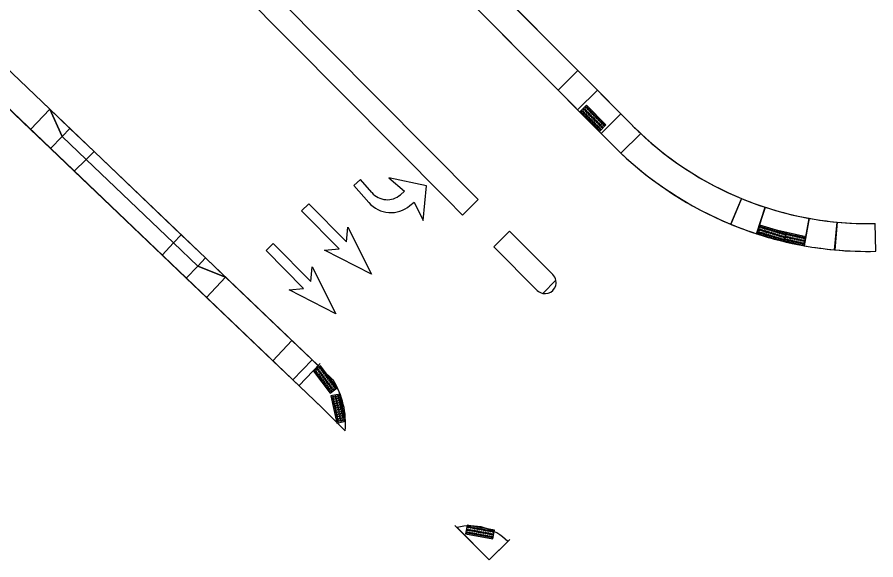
# Model space of a CAD drawing. Extents: x -5665 to 1997148, y 4 to 812485.
# Drawn here: x 1972323.2 to 1972477.4, y 801846.8 to 801944.2 of the extents above; entities that cross this region are included whole.
import ezdxf

# ---------------------------------------------------------------- set-up
doc = ezdxf.new("R2010")
doc.units = 0
doc.layers.add('RD_EX_Bldg_Foundation', color=7, linetype='Continuous')
doc.layers.add('RD_PD_SW', color=7, linetype='Continuous')

msp = doc.modelspace()

# ---------------------------------------------------------------- linework, layer by layer
at = {"layer": 'RD_EX_Bldg_Foundation'}
for p, q in [((1972396.73, 801913.9), (1972389.93, 801915.33)), ((1972389.93, 801915.33), (1972392.76, 801912.94)), ((1972396.73, 801913.9), (1972389.93, 801915.33)), ((1972389.93, 801915.33), (1972392.76, 801912.94)), ((1972384.86, 801915.04), (1972383.65, 801913.97)), ((1972384.86, 801915.04), (1972383.65, 801913.97)), ((1972383.65, 801913.97), (1972386.36, 801910.89)), ((1972383.65, 801913.97), (1972386.36, 801910.89)), ((1972386.93, 801912.69), (1972384.86, 801915.04)), ((1972384.86, 801915.04), (1972384.86, 801915.04)), ((1972386.93, 801912.69), (1972384.86, 801915.04)), ((1972384.86, 801915.04), (1972384.86, 801915.04)), ((1972396.11, 801907.68), (1972396.73, 801913.9)), ((1972396.11, 801907.68), (1972396.73, 801913.9)), ((1972392.76, 801912.94), (1972392.03, 801912.29)), ((1972392.76, 801912.94), (1972392.03, 801912.29)), ((1972393.75, 801910.35), (1972394.48, 801910.99)), ((1972393.75, 801910.35), (1972394.48, 801910.99)), ((1972394.48, 801910.99), (1972396.11, 801907.68)), ((1972394.48, 801910.99), (1972396.11, 801907.68)), ((1972374.3, 801909.4), (1972375.57, 801910.67)), ((1972381.06, 801902.59), (1972374.3, 801909.4)), ((1972375.57, 801910.67), (1972382.34, 801903.86)), ((1972382.34, 801903.86), (1972382.6, 801906.49)), ((1972382.6, 801906.49), (1972386.86, 801898.03)), ((1972367.91, 801902.27), (1972369.19, 801903.54)), ((1972369.19, 801903.54), (1972375.95, 801896.73)), ((1972374.67, 801895.46), (1972367.91, 801902.27)), ((1972378.43, 801902.34), (1972381.06, 801902.59)), ((1972386.86, 801898.03), (1972378.43, 801902.34)), ((1972375.95, 801896.73), (1972376.22, 801899.36)), ((1972376.22, 801899.36), (1972380.47, 801890.9)), ((1972372.04, 801895.21), (1972374.67, 801895.46)), ((1972380.47, 801890.9), (1972372.04, 801895.21))]:
    msp.add_line(p, q, dxfattribs=at)
for centre, radius, start, end in [((1972389.67, 801914.97), 3.56, 219.6814, 311.4442), ((1972389.67, 801914.97), 3.56, 219.6814, 311.4442), ((1972390.33, 801914.39), 5.29, 221.406, 310.2485), ((1972390.33, 801914.39), 5.29, 221.406, 310.2485)]:
    msp.add_arc(centre, radius, start, end, dxfattribs=at)
at = {"layer": 'RD_PD_SW'}
for p, q in [((1972334.33, 802024.76), (1972433.73, 801924.7)), ((1972423.87, 801934.63), (1972334.33, 802024.76)), ((1972406, 801911.46), (1972296.09, 802022.11)), ((1972334.37, 802017.64), (1972430.18, 801921.18)), ((1972334.37, 802017.64), (1972420.33, 801931.1)), ((1972306.42, 801942.38), (1972377.97, 801874.05)), ((1972306.42, 801942.38), (1972325.63, 801924.03)), ((1972315.1, 801941), (1972377.27, 801881.64)), ((1972329.09, 801927.65), (1972315.1, 801941)), ((1972420.33, 801931.1), (1972423.87, 801934.63)), ((1972423.87, 801934.63), (1972420.33, 801931.1)), ((1972420.33, 801931.1), (1972423.87, 801934.63)), ((1972427.4, 801931.08), (1972423.87, 801934.63)), ((1972420.33, 801931.1), (1972423.85, 801927.55)), ((1972423.85, 801927.55), (1972427.4, 801931.08)), ((1972427.4, 801931.08), (1972423.85, 801927.55)), ((1972423.85, 801927.55), (1972427.4, 801931.08)), ((1972431.63, 801926.82), (1972427.4, 801931.08)), ((1972325.63, 801924.03), (1972329.09, 801927.65)), ((1972329.09, 801927.65), (1972325.63, 801924.03)), ((1972331.32, 801922.75), (1972329.09, 801927.65)), ((1972329.09, 801927.65), (1972331.32, 801922.75)), ((1972332.7, 801924.2), (1972329.09, 801927.65)), ((1972423.85, 801927.55), (1972428.08, 801923.3)), ((1972428.08, 801923.3), (1972431.63, 801926.82)), ((1972428.08, 801923.3), (1972431.63, 801926.82)), ((1972431.63, 801926.82), (1972428.08, 801923.3)), ((1972433.73, 801924.7), (1972431.63, 801926.82)), ((1972325.63, 801924.03), (1972329.25, 801920.58)), ((1972332.7, 801924.2), (1972331.32, 801922.75)), ((1972331.32, 801922.75), (1972332.7, 801924.2)), ((1972337.04, 801920.05), (1972332.7, 801924.2)), ((1972428.08, 801923.3), (1972430.18, 801921.18)), ((1972431.62, 801919.77), (1972435.17, 801923.3)), ((1972435.17, 801923.3), (1972431.62, 801919.77)), ((1972431.62, 801919.77), (1972435.17, 801923.3)), ((1972329.25, 801920.58), (1972331.32, 801922.75)), ((1972331.32, 801922.75), (1972329.25, 801920.58)), ((1972335.62, 801918.64), (1972331.32, 801922.75)), ((1972331.32, 801922.75), (1972335.62, 801918.64)), ((1972329.25, 801920.58), (1972333.5, 801916.53)), ((1972337.04, 801920.05), (1972335.62, 801918.64)), ((1972335.62, 801918.64), (1972337.04, 801920.05)), ((1972352.7, 801905.1), (1972337.04, 801920.05)), ((1972333.5, 801916.53), (1972335.62, 801918.64)), ((1972335.62, 801918.64), (1972333.5, 801916.53)), ((1972351.32, 801903.65), (1972335.62, 801918.64)), ((1972335.62, 801918.64), (1972351.32, 801903.65)), ((1972333.5, 801916.53), (1972349.25, 801901.48)), ((1972403.17, 801908.64), (1972406, 801911.46)), ((1972451.34, 801906.95), (1972453.24, 801911.58)), ((1972453.26, 801911.63), (1972451.36, 801907)), ((1972451.36, 801907), (1972453.24, 801911.58)), ((1972455.95, 801905.26), (1972457.49, 801910.02)), ((1972455.96, 801905.31), (1972457.5, 801910.07)), ((1972457.49, 801910.02), (1972455.96, 801905.31)), ((1972465.42, 801908.07), (1972464.54, 801903.15)), ((1972464.54, 801903.12), (1972465.41, 801908.05)), ((1972464.54, 801903.15), (1972465.41, 801908.05)), ((1972469.98, 801902.39), (1972470.44, 801907.37)), ((1972469.99, 801902.41), (1972470.44, 801907.39)), ((1972470.44, 801907.37), (1972469.99, 801902.41)), ((1972477.37, 801902.15), (1972477.25, 801907.15)), ((1972477.38, 801902.15), (1972477.27, 801907.15)), ((1972351.32, 801903.65), (1972352.7, 801905.1)), ((1972352.7, 801905.1), (1972351.32, 801903.65)), ((1972357.04, 801900.95), (1972352.7, 801905.1)), ((1972411.64, 801905.79), (1972408.81, 801902.97)), ((1972419.41, 801897.97), (1972411.64, 801905.79)), ((1972464.83, 801904.77), (1972459.8, 801905.88)), ((1972464.49, 801903.21), (1972464.83, 801904.77)), ((1972349.25, 801901.48), (1972351.32, 801903.65)), ((1972351.32, 801903.65), (1972349.25, 801901.48)), ((1972351.32, 801903.65), (1972355.66, 801899.5)), ((1972355.66, 801899.5), (1972351.32, 801903.65)), ((1972460.9, 801904), (1972464.49, 801903.21)), ((1972349.25, 801901.48), (1972353.59, 801897.34)), ((1972408.81, 801902.97), (1972416.58, 801895.14)), ((1972355.66, 801899.5), (1972357.04, 801900.95)), ((1972357.04, 801900.95), (1972355.66, 801899.5)), ((1972360.66, 801897.5), (1972357.04, 801900.95)), ((1972353.59, 801897.34), (1972355.66, 801899.5)), ((1972355.66, 801899.5), (1972353.59, 801897.34)), ((1972360.66, 801897.5), (1972355.66, 801899.5)), ((1972355.66, 801899.5), (1972360.66, 801897.5)), ((1972353.59, 801897.34), (1972357.21, 801893.88)), ((1972360.66, 801897.5), (1972357.21, 801893.88)), ((1972357.21, 801893.88), (1972360.66, 801897.5)), ((1972372.57, 801886.12), (1972360.66, 801897.5)), ((1972417.6, 801894.59), (1972419.96, 801896.94)), ((1972419.96, 801896.94), (1972417.6, 801894.59)), ((1972357.21, 801893.88), (1972369.11, 801882.51)), ((1972372.57, 801886.12), (1972369.11, 801882.51)), ((1972369.11, 801882.51), (1972372.57, 801886.12)), ((1972372.57, 801886.12), (1972369.11, 801882.51)), ((1972376.18, 801882.67), (1972372.57, 801886.12)), ((1972369.11, 801882.51), (1972372.73, 801879.05)), ((1972376.18, 801882.67), (1972372.73, 801879.05)), ((1972376.18, 801882.67), (1972372.73, 801879.05)), ((1972372.73, 801879.05), (1972376.18, 801882.67)), ((1972373.81, 801878.02), (1972377.61, 801882)), ((1972379.99, 801879.04), (1972376.18, 801882.67)), ((1972372.73, 801879.05), (1972377.88, 801874.14)), ((1972377.88, 801874.14), (1972382.14, 801869.92)), ((1972377.88, 801874.14), (1972377.92, 801874.1)), ((1972377.92, 801874.1), (1972377.97, 801874.05)), ((1972377.97, 801874.05), (1972382.14, 801869.92)), ((1972407.98, 801846.76), (1972401.81, 801852.95)), ((1972402.22, 801852.54), (1972407.98, 801846.76)), ((1972411.67, 801850.42), (1972407.98, 801846.76)), ((1972407.98, 801846.76), (1972411.31, 801850.07))]:
    msp.add_line(p, q, dxfattribs=at)
for points in [[(1972260.13, 802052.64), (1972269.55, 802043.16), (1972400.35, 801911.48), (1972403.17, 801908.64)], [(1972453.24, 801911.58), (1972453.26, 801911.63)], [(1972457.5, 801910.07), (1972457.49, 801910.02)], [(1972465.41, 801908.05), (1972465.42, 801908.07)], [(1972470.44, 801907.39), (1972470.44, 801907.37)], [(1972377.88, 801874.14), (1972377.88, 801874.14)], [(1972377.97, 801874.05), (1972377.97, 801874.05)]]:
    msp.add_lwpolyline(points, dxfattribs=at)
for points in [[(1972428.94, 801924.86), (1972425.43, 801928.4), (1972424.29, 801927.27), (1972427.81, 801923.74)], [(1972461.33, 801905.43), (1972456.55, 801906.85), (1972456.09, 801905.32), (1972460.87, 801903.9)], [(1972380.69, 801877.62), (1972377.7, 801881.61), (1972376.42, 801880.65), (1972379.41, 801876.66)], [(1972379.57, 801876.18), (1972380.61, 801871.3), (1972382.18, 801871.64), (1972381.14, 801876.51)], [(1972408.93, 801852.09), (1972404.03, 801852.99), (1972403.74, 801851.41), (1972408.64, 801850.51)]]:
    msp.add_lwpolyline(points, close=True, dxfattribs=at)
for centre, radius in [((1972425.07, 801927.62), 0.146), ((1972425.07, 801927.62), 0.073), ((1972425.43, 801927.98), 0.146), ((1972425.43, 801927.98), 0.073), ((1972425.71, 801927.69), 0.146), ((1972425.71, 801927.69), 0.073), ((1972424.72, 801927.27), 0.146), ((1972424.72, 801927.27), 0.073), ((1972425, 801926.98), 0.146), ((1972425, 801926.98), 0.073), ((1972425.28, 801926.7), 0.146), ((1972425.35, 801927.33), 0.146), ((1972425.28, 801926.7), 0.073), ((1972425.35, 801927.33), 0.073), ((1972425.56, 801926.42), 0.146), ((1972425.63, 801927.05), 0.146), ((1972425.56, 801926.42), 0.073), ((1972425.63, 801927.05), 0.073), ((1972425.84, 801926.13), 0.146), ((1972425.92, 801926.77), 0.146), ((1972425.84, 801926.13), 0.073), ((1972425.92, 801926.77), 0.073), ((1972426, 801927.41), 0.146), ((1972426, 801927.41), 0.073), ((1972426.2, 801926.48), 0.146), ((1972426.28, 801927.13), 0.146), ((1972426.2, 801926.48), 0.073), ((1972426.28, 801927.13), 0.073), ((1972426.48, 801926.2), 0.146), ((1972426.56, 801926.84), 0.146), ((1972426.48, 801926.2), 0.073), ((1972426.56, 801926.84), 0.073), ((1972426.84, 801926.56), 0.146), ((1972426.84, 801926.56), 0.073), ((1972427.12, 801926.27), 0.146), ((1972427.12, 801926.27), 0.073), ((1972427.41, 801925.99), 0.146), ((1972426.13, 801925.85), 0.146), ((1972426.13, 801925.85), 0.073), ((1972426.41, 801925.56), 0.146), ((1972426.41, 801925.56), 0.073), ((1972426.69, 801925.28), 0.146), ((1972426.76, 801925.92), 0.146), ((1972426.69, 801925.28), 0.073), ((1972426.76, 801925.92), 0.073), ((1972426.97, 801925), 0.146), ((1972427.04, 801925.63), 0.146), ((1972426.97, 801925), 0.073), ((1972427.04, 801925.63), 0.073), ((1972427.25, 801924.71), 0.146), ((1972427.33, 801925.35), 0.146), ((1972427.25, 801924.71), 0.073), ((1972427.33, 801925.35), 0.073), ((1972427.41, 801925.99), 0.073), ((1972427.61, 801925.06), 0.146), ((1972427.61, 801925.06), 0.073), ((1972427.69, 801925.71), 0.146), ((1972427.69, 801925.71), 0.073), ((1972427.89, 801924.78), 0.146), ((1972427.97, 801925.42), 0.146), ((1972427.89, 801924.78), 0.073), ((1972427.97, 801925.42), 0.073), ((1972428.17, 801924.5), 0.146), ((1972428.25, 801925.14), 0.146), ((1972428.25, 801925.14), 0.073), ((1972428.53, 801924.86), 0.146), ((1972428.53, 801924.86), 0.073), ((1972427.54, 801924.43), 0.146), ((1972427.54, 801924.43), 0.073), ((1972427.82, 801924.15), 0.146), ((1972427.82, 801924.15), 0.073), ((1972428.17, 801924.5), 0.073), ((1972456.61, 801905.99), 0.146), ((1972456.76, 801906.48), 0.146), ((1972456.76, 801906.48), 0.073), ((1972457.14, 801906.37), 0.146), ((1972457.14, 801906.37), 0.073), ((1972457.52, 801906.25), 0.146), ((1972457.52, 801906.25), 0.073), ((1972457.91, 801906.14), 0.146), ((1972457.91, 801906.14), 0.073), ((1972458.29, 801906.03), 0.146), ((1972458.29, 801906.03), 0.073), ((1972456.47, 801905.52), 0.146), ((1972456.47, 801905.52), 0.073), ((1972456.61, 801905.99), 0.073), ((1972456.85, 801905.4), 0.146), ((1972456.85, 801905.4), 0.073), ((1972456.99, 801905.88), 0.146), ((1972456.99, 801905.88), 0.073), ((1972457.23, 801905.29), 0.146), ((1972457.23, 801905.29), 0.073), ((1972457.38, 801905.77), 0.146), ((1972457.38, 801905.77), 0.073), ((1972457.62, 801905.17), 0.146), ((1972457.62, 801905.17), 0.073), ((1972457.76, 801905.65), 0.146), ((1972457.76, 801905.65), 0.073), ((1972458, 801905.06), 0.146), ((1972458, 801905.06), 0.073), ((1972458.14, 801905.54), 0.146), ((1972458.14, 801905.54), 0.073), ((1972458.38, 801904.95), 0.146), ((1972458.38, 801904.95), 0.073), ((1972458.53, 801905.42), 0.146), ((1972458.53, 801905.42), 0.073), ((1972458.67, 801905.91), 0.146), ((1972458.67, 801905.91), 0.073), ((1972458.77, 801904.83), 0.146), ((1972458.77, 801904.83), 0.073), ((1972458.91, 801905.31), 0.146), ((1972458.91, 801905.31), 0.073), ((1972459.06, 801905.8), 0.146), ((1972459.06, 801905.8), 0.073), ((1972459.15, 801904.72), 0.146), ((1972459.15, 801904.72), 0.073), ((1972459.29, 801905.2), 0.146), ((1972459.29, 801905.2), 0.073), ((1972459.44, 801905.68), 0.146), ((1972459.44, 801905.68), 0.073), ((1972459.54, 801904.6), 0.146), ((1972459.54, 801904.6), 0.073), ((1972459.68, 801905.08), 0.146), ((1972459.68, 801905.08), 0.073), ((1972459.82, 801905.57), 0.146), ((1972459.82, 801905.57), 0.073), ((1972459.92, 801904.49), 0.146), ((1972459.92, 801904.49), 0.073), ((1972460.06, 801904.97), 0.146), ((1972460.06, 801904.97), 0.073), ((1972460.21, 801905.46), 0.146), ((1972460.21, 801905.46), 0.073), ((1972460.44, 801904.85), 0.146), ((1972460.44, 801904.85), 0.073), ((1972460.59, 801905.34), 0.146), ((1972460.59, 801905.34), 0.073), ((1972460.83, 801904.74), 0.146), ((1972460.83, 801904.74), 0.073), ((1972460.97, 801905.23), 0.146), ((1972460.97, 801905.23), 0.073), ((1972461.26, 801904.74), 0.146), ((1972461.26, 801904.74), 0.073), ((1972461.37, 801905.23), 0.146), ((1972461.37, 801905.23), 0.073), ((1972461.65, 801904.65), 0.146), ((1972461.65, 801904.65), 0.073), ((1972461.76, 801905.15), 0.146), ((1972461.76, 801905.15), 0.073), ((1972462.04, 801904.56), 0.146), ((1972462.04, 801904.56), 0.073), ((1972462.15, 801905.06), 0.146), ((1972462.15, 801905.06), 0.073), ((1972462.43, 801904.48), 0.146), ((1972462.43, 801904.48), 0.073), ((1972462.54, 801904.97), 0.146), ((1972462.54, 801904.97), 0.073), ((1972462.93, 801904.89), 0.146), ((1972462.93, 801904.89), 0.073), ((1972463.32, 801904.8), 0.146), ((1972463.32, 801904.8), 0.073), ((1972463.71, 801904.72), 0.146), ((1972463.71, 801904.72), 0.073), ((1972464.1, 801904.63), 0.146), ((1972464.1, 801904.63), 0.073), ((1972464.49, 801904.54), 0.146), ((1972464.49, 801904.54), 0.073), ((1972460.3, 801904.38), 0.146), ((1972460.3, 801904.38), 0.073), ((1972460.69, 801904.26), 0.146), ((1972460.69, 801904.26), 0.073), ((1972461.15, 801904.25), 0.146), ((1972461.15, 801904.25), 0.073), ((1972461.54, 801904.16), 0.146), ((1972461.54, 801904.16), 0.073), ((1972461.93, 801904.08), 0.146), ((1972461.93, 801904.08), 0.073), ((1972462.32, 801903.99), 0.146), ((1972462.32, 801903.99), 0.073), ((1972462.71, 801903.9), 0.146), ((1972462.71, 801903.9), 0.073), ((1972462.82, 801904.39), 0.146), ((1972462.82, 801904.39), 0.073), ((1972463.1, 801903.82), 0.146), ((1972463.1, 801903.82), 0.073), ((1972463.21, 801904.3), 0.146), ((1972463.21, 801904.3), 0.073), ((1972463.49, 801903.73), 0.146), ((1972463.49, 801903.73), 0.073), ((1972463.6, 801904.22), 0.146), ((1972463.6, 801904.22), 0.073), ((1972463.88, 801903.64), 0.146), ((1972463.88, 801903.64), 0.073), ((1972463.99, 801904.13), 0.146), ((1972463.99, 801904.13), 0.073), ((1972464.28, 801903.56), 0.146), ((1972464.28, 801903.56), 0.073), ((1972464.38, 801904.05), 0.146), ((1972464.38, 801904.05), 0.073), ((1972376.84, 801880.59), 0.146), ((1972376.84, 801880.59), 0.073), ((1972377.08, 801880.27), 0.146), ((1972377.08, 801880.27), 0.073), ((1972377.24, 801880.89), 0.146), ((1972377.24, 801880.89), 0.073), ((1972377.32, 801879.95), 0.146), ((1972377.32, 801879.95), 0.073), ((1972377.48, 801880.57), 0.146), ((1972377.48, 801880.57), 0.073), ((1972377.65, 801881.19), 0.146), ((1972377.65, 801881.19), 0.073), ((1972377.72, 801880.25), 0.146), ((1972377.72, 801880.25), 0.073), ((1972377.89, 801880.87), 0.146), ((1972377.89, 801880.87), 0.073), ((1972377.96, 801879.93), 0.146), ((1972377.96, 801879.93), 0.073), ((1972378.13, 801880.55), 0.146), ((1972378.13, 801880.55), 0.073), ((1972378.37, 801880.23), 0.146), ((1972378.37, 801880.23), 0.073), ((1972378.61, 801879.91), 0.146), ((1972378.61, 801879.91), 0.073), ((1972377.56, 801879.63), 0.146), ((1972377.56, 801879.63), 0.073), ((1972377.8, 801879.31), 0.146), ((1972377.8, 801879.31), 0.073), ((1972378.04, 801878.99), 0.146), ((1972378.04, 801878.99), 0.073), ((1972378.2, 801879.61), 0.146), ((1972378.2, 801879.61), 0.073), ((1972378.28, 801878.67), 0.146), ((1972378.28, 801878.67), 0.073), ((1972378.44, 801879.29), 0.146), ((1972378.44, 801879.29), 0.073), ((1972378.52, 801878.35), 0.146), ((1972378.52, 801878.35), 0.073), ((1972378.68, 801878.97), 0.146), ((1972378.68, 801878.97), 0.073), ((1972378.85, 801879.59), 0.146), ((1972378.92, 801878.65), 0.146), ((1972378.85, 801879.59), 0.073), ((1972378.92, 801878.65), 0.073), ((1972379.09, 801879.27), 0.146), ((1972379.16, 801878.33), 0.146), ((1972379.09, 801879.27), 0.073), ((1972379.16, 801878.33), 0.073), ((1972379.33, 801878.95), 0.146), ((1972379.33, 801878.95), 0.073), ((1972379.57, 801878.63), 0.146), ((1972379.57, 801878.63), 0.073), ((1972379.81, 801878.31), 0.146), ((1972379.81, 801878.31), 0.073), ((1972378.76, 801878.03), 0.146), ((1972378.76, 801878.03), 0.073), ((1972379, 801877.71), 0.146), ((1972379, 801877.71), 0.073), ((1972379.24, 801877.39), 0.146), ((1972379.24, 801877.39), 0.073), ((1972379.4, 801878.01), 0.146), ((1972379.4, 801878.01), 0.073), ((1972379.48, 801877.07), 0.146), ((1972379.48, 801877.07), 0.073), ((1972379.64, 801877.69), 0.146), ((1972379.64, 801877.69), 0.073), ((1972379.88, 801877.37), 0.146), ((1972379.88, 801877.37), 0.073), ((1972380.05, 801877.99), 0.146), ((1972380.05, 801877.99), 0.073), ((1972380.29, 801877.67), 0.146), ((1972380.29, 801877.67), 0.073), ((1972379.92, 801875.97), 0.146), ((1972379.92, 801875.97), 0.073), ((1972380.01, 801875.58), 0.146), ((1972380.01, 801875.58), 0.073), ((1972380.09, 801875.18), 0.146), ((1972380.09, 801875.18), 0.073), ((1972380.42, 801876.07), 0.146), ((1972380.42, 801876.07), 0.073), ((1972380.5, 801875.68), 0.146), ((1972380.5, 801875.68), 0.073), ((1972380.59, 801875.29), 0.146), ((1972380.59, 801875.29), 0.073), ((1972380.91, 801876.18), 0.146), ((1972380.91, 801876.18), 0.073), ((1972380.99, 801875.79), 0.146), ((1972380.99, 801875.79), 0.073), ((1972381.08, 801875.39), 0.146), ((1972381.08, 801875.39), 0.073), ((1972380.17, 801874.79), 0.146), ((1972380.17, 801874.79), 0.073), ((1972380.26, 801874.4), 0.146), ((1972380.26, 801874.4), 0.073), ((1972380.34, 801874.01), 0.146), ((1972380.34, 801874.01), 0.073), ((1972380.42, 801873.62), 0.146), ((1972380.67, 801874.9), 0.146), ((1972380.67, 801874.9), 0.073), ((1972380.75, 801874.51), 0.146), ((1972380.75, 801874.51), 0.073), ((1972380.84, 801874.12), 0.146), ((1972380.84, 801874.12), 0.073), ((1972380.92, 801873.73), 0.146), ((1972380.92, 801873.73), 0.073), ((1972381.16, 801875), 0.146), ((1972381.16, 801875), 0.073), ((1972381.24, 801874.61), 0.146), ((1972381.24, 801874.61), 0.073), ((1972381.33, 801874.22), 0.146), ((1972381.33, 801874.22), 0.073), ((1972381.41, 801873.83), 0.146), ((1972381.41, 801873.83), 0.073), ((1972380.42, 801873.62), 0.073), ((1972380.51, 801873.23), 0.146), ((1972380.51, 801873.23), 0.073), ((1972380.59, 801872.84), 0.146), ((1972380.59, 801872.84), 0.073), ((1972380.67, 801872.45), 0.146), ((1972380.67, 801872.45), 0.073), ((1972380.76, 801872.05), 0.146), ((1972381, 801873.33), 0.146), ((1972381, 801873.33), 0.073), ((1972381.09, 801872.94), 0.146), ((1972381.09, 801872.94), 0.073), ((1972381.17, 801872.55), 0.146), ((1972381.17, 801872.55), 0.073), ((1972381.25, 801872.16), 0.146), ((1972381.25, 801872.16), 0.073), ((1972381.49, 801873.44), 0.146), ((1972381.49, 801873.44), 0.073), ((1972381.58, 801873.05), 0.146), ((1972381.58, 801873.05), 0.073), ((1972381.66, 801872.66), 0.146), ((1972381.66, 801872.66), 0.073), ((1972381.74, 801872.26), 0.146), ((1972381.74, 801872.26), 0.073), ((1972380.76, 801872.05), 0.073), ((1972380.84, 801871.66), 0.146), ((1972380.84, 801871.66), 0.073), ((1972381.34, 801871.77), 0.146), ((1972381.34, 801871.77), 0.073), ((1972381.83, 801871.87), 0.146), ((1972381.83, 801871.87), 0.073), ((1972404.18, 801852.14), 0.146), ((1972404.18, 801852.14), 0.073), ((1972404.27, 801852.64), 0.146), ((1972404.27, 801852.64), 0.073), ((1972404.57, 801852.07), 0.146), ((1972404.57, 801852.07), 0.073), ((1972404.66, 801852.57), 0.146), ((1972404.66, 801852.57), 0.073), ((1972404.97, 801851.99), 0.146), ((1972405.06, 801852.5), 0.146), ((1972405.06, 801852.5), 0.073), ((1972405.45, 801852.42), 0.146), ((1972405.45, 801852.42), 0.073), ((1972405.85, 801852.35), 0.146), ((1972405.85, 801852.35), 0.073), ((1972406.24, 801852.28), 0.146), ((1972406.24, 801852.28), 0.073), ((1972406.63, 801852.21), 0.146), ((1972406.63, 801852.21), 0.073), ((1972407.03, 801852.13), 0.146), ((1972407.03, 801852.13), 0.073), ((1972407.42, 801852.06), 0.146), ((1972407.42, 801852.06), 0.073), ((1972407.81, 801851.99), 0.146), ((1972404.09, 801851.65), 0.146), ((1972404.09, 801851.65), 0.073), ((1972404.48, 801851.58), 0.146), ((1972404.48, 801851.58), 0.073), ((1972404.88, 801851.5), 0.146), ((1972404.88, 801851.5), 0.073), ((1972404.97, 801851.99), 0.073), ((1972405.27, 801851.43), 0.146), ((1972405.27, 801851.43), 0.073), ((1972405.36, 801851.92), 0.146), ((1972405.36, 801851.92), 0.073), ((1972405.66, 801851.36), 0.146), ((1972405.66, 801851.36), 0.073), ((1972405.75, 801851.85), 0.146), ((1972405.75, 801851.85), 0.073), ((1972406.06, 801851.29), 0.146), ((1972406.06, 801851.29), 0.073), ((1972406.15, 801851.78), 0.146), ((1972406.15, 801851.78), 0.073), ((1972406.45, 801851.22), 0.146), ((1972406.45, 801851.22), 0.073), ((1972406.54, 801851.71), 0.146), ((1972406.54, 801851.71), 0.073), ((1972406.84, 801851.14), 0.146), ((1972406.84, 801851.14), 0.073), ((1972406.93, 801851.63), 0.146), ((1972406.93, 801851.63), 0.073), ((1972407.24, 801851.07), 0.146), ((1972407.24, 801851.07), 0.073), ((1972407.33, 801851.56), 0.146), ((1972407.33, 801851.56), 0.073), ((1972407.63, 801851), 0.146), ((1972407.63, 801851), 0.073), ((1972407.72, 801851.49), 0.146), ((1972407.72, 801851.49), 0.073), ((1972407.81, 801851.99), 0.073), ((1972408.02, 801850.93), 0.146), ((1972408.02, 801850.93), 0.073), ((1972408.11, 801851.42), 0.146), ((1972408.11, 801851.42), 0.073), ((1972408.21, 801851.92), 0.146), ((1972408.21, 801851.92), 0.073), ((1972408.42, 801850.85), 0.146), ((1972408.42, 801850.85), 0.073), ((1972408.51, 801851.34), 0.146), ((1972408.51, 801851.34), 0.073), ((1972408.6, 801851.85), 0.146), ((1972408.6, 801851.85), 0.073)]:
    msp.add_circle(centre, radius, dxfattribs=at)
for centre, radius, start, end in [((1972475.94, 801966.63), 59.5, 224.8091, 271.272), ((1972475.94, 801966.63), 59.5, 224.8091, 226.747), ((1972475.94, 801966.63), 59.5, 226.747, 247.5885), ((1972475.94, 801966.63), 64.5, 224.8091, 271.272), ((1972475.94, 801966.63), 64.5, 224.8091, 226.5967), ((1972475.94, 801966.63), 64.5, 226.5967, 247.5978), ((1972475.94, 801966.63), 59.5, 247.5885, 251.941), ((1972475.94, 801966.63), 59.5, 251.941, 259.8104), ((1972475.94, 801966.63), 59.5, 259.8104, 264.6888), ((1972475.94, 801966.63), 64.5, 247.5978, 251.9506), ((1972475.94, 801966.63), 59.5, 264.6888, 271.272), ((1972475.94, 801966.63), 64.5, 251.9506, 259.8204), ((1972475.94, 801966.63), 64.5, 259.8204, 264.699), ((1972475.94, 801966.63), 64.5, 264.699, 271.272), ((1972418, 801896.55), 2, 258.3375, 11.2806), ((1972418, 801896.55), 2, 11.2806, 45.2287), ((1972418, 801896.55), 2, 224.8091, 258.3375), ((1972367.19, 801871.21), 15, 355.0927, 31.4828), ((1972404.6, 801843.35), 9.5, 44.9947, 104.5021), ((1972404.6, 801843.35), 9.5, 45.0045, 104.5021)]:
    msp.add_arc(centre, radius, start, end, dxfattribs=at)

doc.saveas('drawing.dxf')
